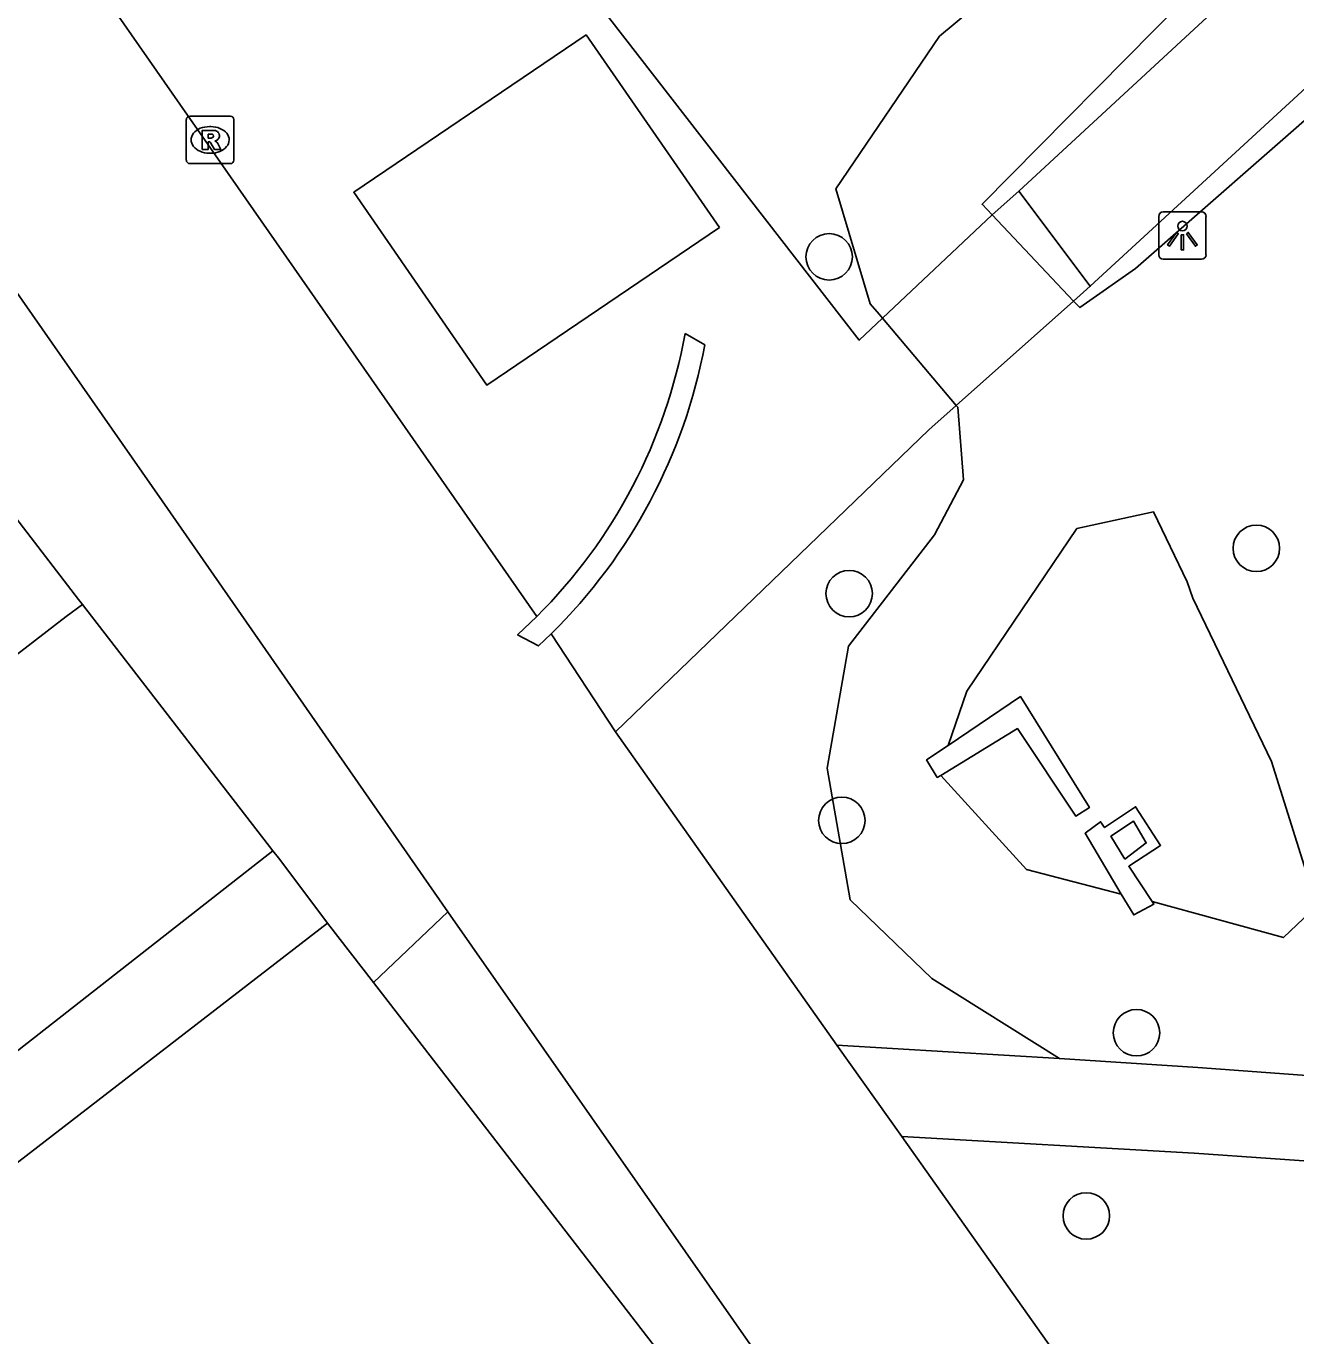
# Model space of a CAD drawing. Extents: x 161087 to 161922, y 382574 to 383873.
# Drawn here: x 161537.12 to 161563.86, y 382903.19 to 382930.75 of the extents above; entities that cross this region are included whole.
import ezdxf

# ---------------------------------------------------------------- set-up
doc = ezdxf.new("R2010")
doc.units = 0
for name, color, linetype in [('IMGEO_Boom', 7, 'Continuous'), ('IMGEO_Groenvoorziening', 7, 'Continuous'), ('IMGEO_Lichtpunt', 7, 'Continuous'), ('IMGEO_Lijnafwatering', 7, 'Continuous'), ('IMGEO_Meer_plas_ven_vijver', 7, 'Continuous'), ('IMGEO_Muur', 7, 'Continuous'), ('IMGEO_Pand', 7, 'Continuous'), ('IMGEO_Parkeervlak_open', 7, 'Continuous'), ('IMGEO_Rijbaan_lokaal_gesloten', 7, 'Continuous'), ('IMGEO_Rioolput', 7, 'Continuous'), ('IMGEO_Voetgangersgebied_open', 7, 'Continuous'), ('IMGEO_Voetpad_halfverhard', 7, 'Continuous'), ('IMGEO_Voetpad_open', 7, 'Continuous')]:
    doc.layers.add(name, color=color, linetype=linetype)

msp = doc.modelspace()

# ---------------------------------------------------------------- linework, layer by layer
at = {"layer": 'IMGEO_Boom'}
for centre in [(161554.03, 382925.9), (161563.028, 382919.764), (161554.451, 382918.811), (161554.297, 382914.037), (161560.503, 382909.567), (161559.446, 382905.711)]:
    msp.add_circle(centre, 0.489, dxfattribs=at)
at = {"layer": 'IMGEO_Groenvoorziening'}
for points in [[(161568.844, 382930.871), (161570.122, 382932.732), (161568.725, 382932.874), (161560.48, 382925.652), (161559.311, 382924.831), (161559.18, 382924.97), (161557.462, 382926.785), (161557.251, 382927.007), (161565.723, 382935.577), (161566.067, 382936.464), (161566.527, 382937.648), (161561.62, 382935.089), (161558.705, 382932.504), (161556.356, 382930.548), (161554.172, 382927.33), (161554.897, 382924.91), (161555.083, 382924.691), (161555.155, 382924.606)], [(161558.88, 382909.024), (161556.194, 382910.708), (161554.474, 382912.365), (161553.991, 382915.133), (161554.441, 382917.705), (161556.249, 382920.05), (161556.859, 382921.206), (161556.74, 382922.732), (161556.707, 382922.771)]]:
    msp.add_lwpolyline(points, dxfattribs=at)
at = {"layer": 'IMGEO_Lichtpunt'}
for p, q in [((161560.971, 382926.75), (161560.971, 382925.943)), ((161560.971, 382926.75), (161560.971, 382925.943)), ((161561.873, 382926.845), (161561.065, 382926.845)), ((161561.873, 382926.845), (161561.065, 382926.845)), ((161561.967, 382925.943), (161561.967, 382926.75)), ((161561.967, 382925.943), (161561.967, 382926.75)), ((161561.065, 382925.849), (161561.873, 382925.849)), ((161561.065, 382925.849), (161561.873, 382925.849))]:
    msp.add_line(p, q, dxfattribs=at)
for points in [[(161561.345, 382926.414), (161561.384, 382926.386), (161561.196, 382926.124), (161561.158, 382926.151), (161561.345, 382926.414)], [(161561.557, 382926.386), (161561.595, 382926.413), (161561.782, 382926.151), (161561.743, 382926.123), (161561.557, 382926.386)], [(161561.447, 382926.366), (161561.494, 382926.366), (161561.494, 382926.044), (161561.447, 382926.044), (161561.447, 382926.366)]]:
    msp.add_lwpolyline(points, dxfattribs=at)
msp.add_circle((161561.47, 382926.548), 0.0994, dxfattribs=at)
for centre, start, end in [((161561.065, 382926.75), 90, 180), ((161561.065, 382926.75), 90, 180), ((161561.873, 382926.75), 0, 90), ((161561.873, 382926.75), 0, 90), ((161561.065, 382925.943), 180, 270), ((161561.065, 382925.943), 180, 270), ((161561.873, 382925.943), 270, 0), ((161561.873, 382925.943), 270, 360)]:
    msp.add_arc(centre, 0.0946, start, end, dxfattribs=at)
at = {"layer": 'IMGEO_Lijnafwatering'}
msp.add_lwpolyline([(161546, 382912.112), (161539.984, 382920.763), (161533.022, 382930.719)], dxfattribs=at)
at = {"layer": 'IMGEO_Meer_plas_ven_vijver'}
for points in [[(161556.534, 382915.615), (161556.929, 382916.756), (161559.247, 382920.181), (161560.864, 382920.529), (161561.571, 382919.06), (161561.69, 382918.715), (161563.346, 382915.275), (161564.302, 382912.24), (161563.598, 382911.571), (161560.831, 382912.328)], [(161560.183, 382912.486), (161558.187, 382913.006), (161556.381, 382914.985)]]:
    msp.add_lwpolyline(points, dxfattribs=at)
at = {"layer": 'IMGEO_Muur'}
for points in [[(161550.994, 382924.285), (161551.409, 382924.048)], [(161547.873, 382918.33), (161547.469, 382917.945), (161547.907, 382917.709), (161548.176, 382917.965)], [(161556.534, 382915.615), (161558.063, 382916.642), (161559.511, 382914.305), (161559.225, 382914.128), (161557.996, 382915.971), (161556.381, 382914.985)], [(161556.381, 382914.985), (161556.308, 382914.94), (161556.082, 382915.311), (161556.534, 382915.615)], [(161560.183, 382912.486), (161559.42, 382913.766), (161559.746, 382914.009), (161559.831, 382913.884), (161560.483, 382914.324), (161561.01, 382913.51), (161560.34, 382913.073), (161560.831, 382912.328)], [(161560.261, 382913.223), (161560.71, 382913.563), (161560.439, 382914.022), (161559.966, 382913.702), (161560.261, 382913.223)], [(161560.831, 382912.328), (161560.84, 382912.315), (161560.868, 382912.272), (161560.444, 382912.047), (161560.183, 382912.486)]]:
    msp.add_lwpolyline(points, dxfattribs=at)
for centre, radius, start, end in [((161539.971, 382926.267), 11.2, 314.8747, 349.8075), ((161540.133, 382926.14), 11.469, 314.5329, 349.4874)]:
    msp.add_arc(centre, radius, start, end, dxfattribs=at)
at = {"layer": 'IMGEO_Pand'}
for points in [[(161532.411, 382903.35), (161532.673, 382903.552), (161543.465, 382911.873)], [(161544.431, 382910.624), (161543.465, 382911.873)], [(161560.872, 382889.358), (161544.431, 382910.624)]]:
    msp.add_lwpolyline(points, dxfattribs=at)
at = {"layer": 'IMGEO_Parkeervlak_open'}
msp.add_lwpolyline([(161551.721, 382926.518), (161546.821, 382923.196), (161544.019, 382927.26), (161548.91, 382930.57), (161551.721, 382926.518)], dxfattribs=at)
at = {"layer": 'IMGEO_Rijbaan_lokaal_gesloten'}
for points in [[(161534.503, 382915.668), (161537.961, 382918.326), (161538.305, 382918.579)], [(161542.313, 382913.399), (161538.305, 382918.579)], [(161532.411, 382903.35), (161531.3, 382904.783), (161542.313, 382913.399)]]:
    msp.add_lwpolyline(points, dxfattribs=at)
at = {"layer": 'IMGEO_Rioolput'}
for p, q in [((161540.491, 382927.936), (161540.491, 382928.788)), ((161540.566, 382928.862), (161541.418, 382928.862)), ((161540.979, 382928.642), (161541.004, 382928.642)), ((161541.492, 382928.788), (161541.492, 382927.936)), ((161541.002, 382928.082), (161540.977, 382928.082)), ((161541.418, 382927.862), (161540.566, 382927.862))]:
    msp.add_line(p, q, dxfattribs=at)
for points in [[(161540.491, 382927.936), (161540.491, 382928.788)], [(161540.566, 382928.862), (161541.418, 382928.862)], [(161541.492, 382928.788), (161541.492, 382927.936)], [(161541.08, 382928.56), (161540.828, 382928.562), (161540.828, 382928.162)], [(161541.006, 382928.481), (161540.952, 382928.481), (161540.952, 382928.4)], [(161540.952, 382928.4), (161541.004, 382928.4)], [(161540.828, 382928.162), (161540.952, 382928.162), (161540.952, 382928.324), (161540.963, 382928.324)], [(161541.01, 382928.295), (161541.081, 382928.162), (161541.221, 382928.162), (161541.156, 382928.288)], [(161541.418, 382927.862), (161540.566, 382927.862)]]:
    msp.add_lwpolyline(points, dxfattribs=at)
for centre, radius, start, end in [((161540.568, 382928.786), 0.0765, 91.552, 178.448), ((161540.568, 382928.786), 0.0765, 91.552, 178.448), ((161541.416, 382928.786), 0.0765, 1.552, 88.448), ((161541.416, 382928.786), 0.0765, 1.552, 88.448), ((161540.988, 382928.589), 0.19, 274.7715, 282.9687), ((161541.012, 382928.385), 0.0964, 77.0061, 93.1865), ((161541.026, 382928.442), 0.0378, 276.6634, 79.6772), ((161541.079, 382928.45), 0.109, 350.3612, 89.416), ((161541.077, 382928.45), 0.112, 277.5842, 350.9817), ((161541.061, 382928.235), 0.108, 29.5134, 73.7905), ((161540.962, 382928.271), 0.0533, 26.0293, 88.6989), ((161540.568, 382927.938), 0.0765, 181.552, 268.448), ((161540.568, 382927.938), 0.0765, 181.552, 268.448), ((161541.416, 382927.938), 0.0765, 271.552, 358.448), ((161541.416, 382927.938), 0.0765, 271.552, 358.448)]:
    msp.add_arc(centre, radius, start, end, dxfattribs=at)
for centre, major_axis, ratio, start_param, end_param in [((161540.978, 382928.362), (-0.387, 0.002), 0.722429, 4.712389, 7.853982), ((161541.003, 382928.362), (-0.39, 0.002), 0.717154, 1.570796, 4.712389)]:
    msp.add_ellipse(centre, major_axis=major_axis, ratio=ratio, start_param=start_param, end_param=end_param, dxfattribs=at)
at = {"layer": 'IMGEO_Voetgangersgebied_open'}
for points in [[(161538.305, 382918.579), (161538.221, 382918.689), (161533.953, 382924.237), (161522.672, 382938.868), (161518.913, 382935.983)], [(161537.139, 382933.73), (161542.925, 382925.429), (161547.873, 382918.33)], [(161555.155, 382924.606), (161554.665, 382924.143), (161549.364, 382930.974), (161551.734, 382932.436)], [(161556.707, 382922.771), (161555.155, 382924.606)], [(161549.531, 382915.899), (161556.128, 382922.257), (161556.707, 382922.771)], [(161548.176, 382917.965), (161549.531, 382915.899)], [(161549.531, 382915.899), (161554.195, 382909.309)], [(161555.558, 382907.383), (161567.943, 382889.884)]]:
    msp.add_lwpolyline(points, dxfattribs=at)
at = {"layer": 'IMGEO_Voetpad_halfverhard'}
msp.add_lwpolyline([(161571.219, 382939.471), (161558.028, 382927.283), (161559.529, 382925.28), (161572.739, 382937.434), (161589.376, 382915.993)], dxfattribs=at)
at = {"layer": 'IMGEO_Voetpad_open'}
for points in [[(161556.707, 382922.771), (161559.18, 382924.97), (161559.529, 382925.28), (161558.028, 382927.283), (161557.462, 382926.785), (161555.155, 382924.606), (161556.707, 382922.771)], [(161558.88, 382909.024), (161561.798, 382908.838), (161565.138, 382908.591), (161565.853, 382909.615), (161570.747, 382916.632)], [(161590.694, 382914.123), (161574.73, 382915.982), (161568.338, 382906.851), (161568.148, 382906.58), (161561.718, 382907.031), (161555.558, 382907.383)], [(161543.465, 382911.873), (161542.46, 382913.211), (161542.313, 382913.399)], [(161561.571, 382889.847), (161546, 382912.112), (161544.431, 382910.624)], [(161554.195, 382909.309), (161558.88, 382909.024)], [(161554.195, 382909.309), (161555.558, 382907.383)]]:
    msp.add_lwpolyline(points, dxfattribs=at)

doc.saveas('drawing.dxf')
